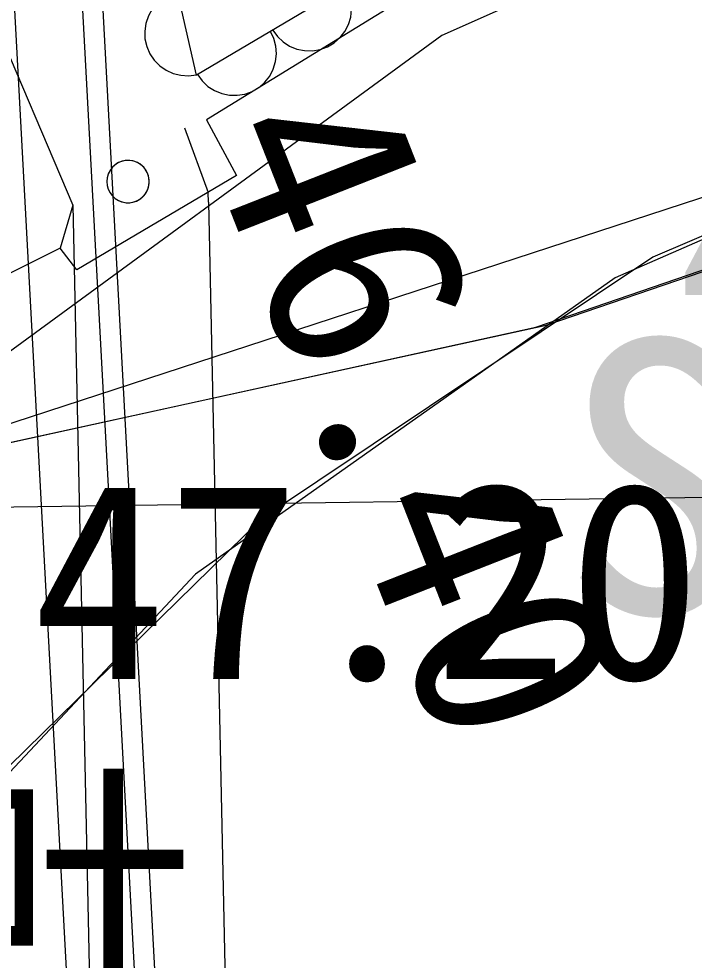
# Model space of a CAD drawing. Extents: x 42655 to 43811, y -141820 to -141156.
# Drawn here: x 43673.06 to 43677.04, y -141346.17 to -141340.61 of the extents above; entities that cross this region are included whole.
import ezdxf

# ---------------------------------------------------------------- set-up
doc = ezdxf.new("R2010")
doc.units = 0
for name, color, linetype in [('ZE_LWCN', 7, 'Continuous'), ('地形', 7, 'Continuous'), ('現況道路ﾊｯﾁ', 7, 'Continuous')]:
    doc.layers.add(name, color=color, linetype=linetype)

msp = doc.modelspace()

# ---------------------------------------------------------------- linework, layer by layer
at = {"layer": 'ZE_LWCN'}
msp.add_lwpolyline([(43685.8239, -141340.2306), (43684.3992, -141341.2589), (43682.9139, -141342.0967), (43682.292, -141342.3181), (43679.7051, -141343.085), (43678.1171, -141343.4376), (43677.8374, -141344.5318), (43677.556, -141343.4296), (43672.7443, -141343.4973), (43672.0407, -141343.1214), (43667.6484, -141341.8584)], dxfattribs=at)
at = {"layer": '地形'}
for p, q in [((43673.4753, -141339.0657), (43674.7327, -141362.4535)), ((43673.3578, -141339.1157), (43674.6111, -141362.4263)), ((43672.9662, -141339.2824), (43674.2056, -141362.3358)), ((43679.3555, -141340.9276), (43669.4119, -141344.1744)), ((43674.0367, -141341.2569), (43674.1769, -141341.6369)), ((43674.3449, -141341.5378), (43673.4012, -141342.0941)), ((43674.1781, -141341.6954), (43674.1769, -141341.6369)), ((43673.3783, -141341.7125), (43673.5142, -141348.0646)), ((43674.1781, -141341.6954), (43674.2985, -141347.3237))]:
    msp.add_line(p, q, dxfattribs=at)
for points in [[(43671.2605, -141334.9828), (43671.4496, -141337.1804), (43673.3783, -141341.7125), (43673.3043, -141341.9653)], [(43676.8108, -141339.3776), (43675.8814, -141339.8956), (43674.1084, -141340.9467), (43673.0933, -141336.494)], [(43685.8239, -141337.1493), (43684.779, -141337.4052), (43679.3984, -141338.5996), (43677.8, -141339.2561), (43676.0522, -141340.0499), (43674.1667, -141341.2089), (43674.3449, -141341.5378), (43673.4012, -141342.0941), (43673.3043, -141341.9653), (43670.4756, -141343.376)], [(43611.7811, -141345.2071), (43621.4828, -141345.4577), (43626.0828, -141345.4577), (43631.0173, -141345.6248), (43633.9446, -141345.2904), (43638.5446, -141344.7053), (43647.1074, -141343.4832), (43653.1326, -141342.4207), (43659.6304, -141342.6567), (43666.6007, -141343.483), (43672.3896, -141343.2468), (43676.1701, -141342.4203), (43680.305, -141341.0036), (43685.5032, -141338.0522), (43685.8239, -141337.9542)], [(43678.8199, -141339.2616), (43675.5552, -141340.7111), (43672.6721, -141342.8198), (43670.3017, -141345.492)], [(43673.9964, -141340.4555), (43673.9526, -141340.4699), (43673.9121, -141340.4921), (43673.8764, -141340.5213), (43673.8467, -141340.5566), (43673.824, -141340.5967), (43673.809, -141340.6404), (43673.8023, -141340.686), (43673.8042, -141340.7321), (43673.8144, -141340.7771), (43673.8327, -141340.8194), (43673.8586, -141340.8577), (43673.891, -141340.8905), (43673.9288, -141340.9169), (43673.9709, -141340.9358), (43674.0157, -141340.9467), (43674.0618, -141340.9491), (43674.1076, -141340.943)], [(43674.5582, -141340.68), (43674.5853, -141340.7174), (43674.6188, -141340.7491), (43674.6575, -141340.7741), (43674.7002, -141340.7916), (43674.7454, -141340.801), (43674.7915, -141340.8019), (43674.837, -141340.7943), (43674.8804, -141340.7784), (43674.92, -141340.7549), (43674.9547, -141340.7245), (43674.9832, -141340.6882), (43675.0046, -141340.6473), (43675.0181, -141340.6032), (43675.0232, -141340.5574), (43675.0198, -141340.5113), (43675.0081, -141340.4667), (43674.9883, -141340.4251)], [(43674.115, -141340.9428), (43674.142, -141340.9801), (43674.1755, -141341.0118), (43674.2143, -141341.0369), (43674.257, -141341.0544), (43674.3021, -141341.0637), (43674.3483, -141341.0646), (43674.3938, -141341.057), (43674.4371, -141341.0412), (43674.4768, -141341.0177), (43674.5115, -141340.9872), (43674.54, -141340.951), (43674.5613, -141340.9101), (43674.5748, -141340.866), (43674.58, -141340.8201), (43674.5766, -141340.7741), (43674.5648, -141340.7295), (43674.5451, -141340.6878)], [(43679.3555, -141340.9276), (43676.5787, -141342.1418), (43674.1026, -141343.8894), (43672.0283, -141346.099), (43670.4406, -141348.6804), (43669.4041, -141351.5283), (43668.9613, -141354.5265)], [(43679.3555, -141340.9276), (43676.8009, -141342.019), (43674.4914, -141343.5626), (43672.5061, -141345.5057), (43670.9132, -141347.7815)], [(43673.5791, -141341.5734), (43673.5811, -141341.5958), (43673.587, -141341.6174), (43673.5968, -141341.6375), (43673.6099, -141341.6557), (43673.6261, -141341.6712), (43673.6448, -141341.6835), (43673.6654, -141341.6923), (43673.6873, -141341.6973), (43673.7097, -141341.6983), (43673.7319, -141341.6953), (43673.7532, -141341.6884), (43673.7729, -141341.6778), (43673.7904, -141341.6638), (43673.8052, -141341.6469), (43673.8167, -141341.6277), (43673.8246, -141341.6067), (43673.8286, -141341.5846), (43673.8286, -141341.5622), (43673.8246, -141341.5402), (43673.8167, -141341.5192), (43673.8052, -141341.5), (43673.7904, -141341.4831), (43673.7729, -141341.4691), (43673.7532, -141341.4585), (43673.7319, -141341.4516), (43673.7097, -141341.4486), (43673.6873, -141341.4496), (43673.6654, -141341.4546), (43673.6448, -141341.4634), (43673.6261, -141341.4757), (43673.6099, -141341.4912), (43673.5968, -141341.5093), (43673.587, -141341.5295), (43673.5811, -141341.5511), (43673.5791, -141341.5734)], [(43673.8291, -141341.5734), (43673.8269, -141341.5505), (43673.8206, -141341.5283), (43673.8103, -141341.5076), (43673.7964, -141341.4892), (43673.7794, -141341.4737), (43673.7598, -141341.4615), (43673.7383, -141341.4532), (43673.7156, -141341.449), (43673.6925, -141341.449), (43673.6699, -141341.4532), (43673.6483, -141341.4615), (43673.6287, -141341.4737), (43673.6117, -141341.4892), (43673.5978, -141341.5076), (43673.5875, -141341.5283), (43673.5812, -141341.5505), (43673.5791, -141341.5734)], [(43673.8291, -141341.5734), (43673.8269, -141341.5505), (43673.8206, -141341.5283), (43673.8103, -141341.5076), (43673.7964, -141341.4892), (43673.7794, -141341.4737), (43673.7598, -141341.4615), (43673.7383, -141341.4532), (43673.7156, -141341.449), (43673.6925, -141341.449), (43673.6699, -141341.4532), (43673.6483, -141341.4615), (43673.6287, -141341.4737), (43673.6117, -141341.4892), (43673.5978, -141341.5076), (43673.5875, -141341.5283), (43673.5812, -141341.5505), (43673.5791, -141341.5734)], [(43673.5791, -141341.5734), (43673.5812, -141341.5964), (43673.5875, -141341.6186), (43673.5978, -141341.6392), (43673.6117, -141341.6576), (43673.6287, -141341.6732), (43673.6483, -141341.6853), (43673.6699, -141341.6937), (43673.6925, -141341.6979), (43673.7156, -141341.6979), (43673.7383, -141341.6937), (43673.7598, -141341.6853), (43673.7794, -141341.6732), (43673.7964, -141341.6576), (43673.8103, -141341.6392), (43673.8206, -141341.6186), (43673.8269, -141341.5964), (43673.8291, -141341.5734)], [(43673.5791, -141341.5734), (43673.5812, -141341.5964), (43673.5875, -141341.6186), (43673.5978, -141341.6392), (43673.6117, -141341.6576), (43673.6287, -141341.6732), (43673.6483, -141341.6853), (43673.6699, -141341.6937), (43673.6925, -141341.6979), (43673.7156, -141341.6979), (43673.7383, -141341.6937), (43673.7598, -141341.6853), (43673.7794, -141341.6732), (43673.7964, -141341.6576), (43673.8103, -141341.6392), (43673.8206, -141341.6186), (43673.8269, -141341.5964), (43673.8291, -141341.5734)]]:
    msp.add_lwpolyline(points, dxfattribs=at)
at = {"layer": '現況道路ﾊｯﾁ'}
msp.add_lwpolyline([(43670.1327, -141369.0445), (43670.0509, -141365.1221), (43669.8467, -141359.8616), (43669.8039, -141358.2749), (43670.0508, -141355.5203), (43670.9503, -141351.4345), (43671.768, -141347.6755), (43672.3896, -141343.2468), (43676.1101, -141342.4322), (43680.245, -141341.0154), (43685.4432, -141338.064), (43685.8239, -141337.9477), (43685.8239, -141342.3985), (43685.3251, -141342.7862), (43684.9707, -141343.4945), (43685.8239, -141343.6651), (43685.824, -141348.0135), (43679.0257, -141347.2827), (43677.3265, -141347.5187), (43675.324, -141352.5215), (43674.4659, -141361.8122), (43675.0382, -141369.1019)], dxfattribs=at)

# ---------------------------------------------------------------- texts
at = {"layer": '地形'}
for s, height, p in [('47.30', 1.61188, (43676.9266, -141342.6759)), ('ST12', 1.61188, (43676.2691, -141344.1187)), ('47.20', 1.16061, (43673.1403, -141344.5077)), ('吐', 1.1606, (43672.6256, -141346.342))]:
    msp.add_text(s, height=height, dxfattribs=at).set_placement(p)
msp.add_text('46.40', height=1.16061, rotation=291.4588, dxfattribs=at).set_placement((43674.1337, -141341.3061))

doc.saveas('drawing.dxf')
